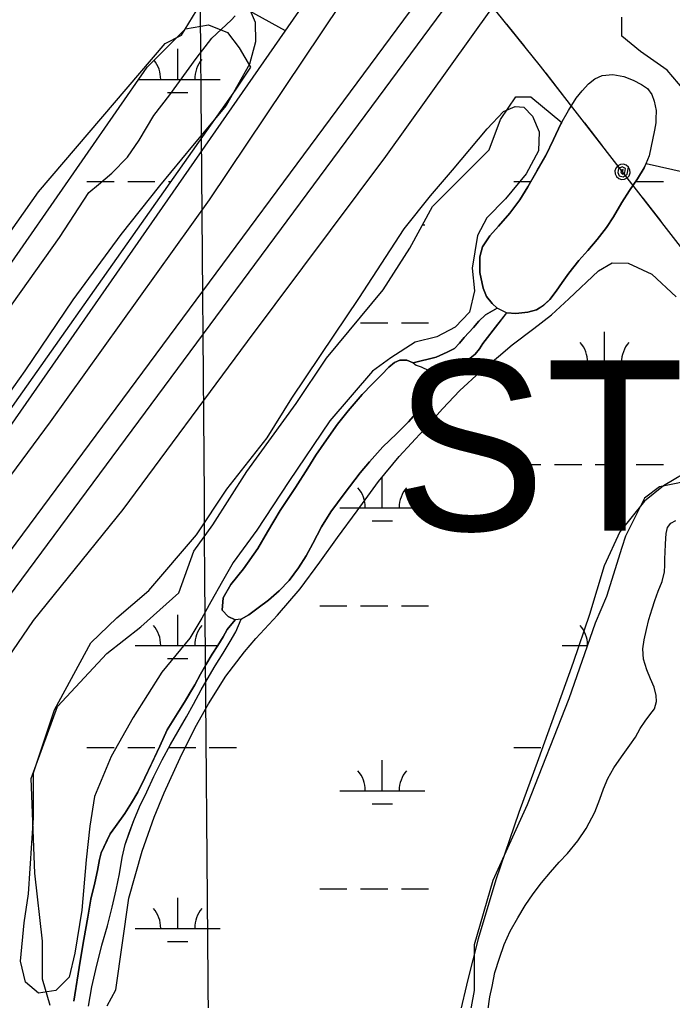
# Model space of a CAD drawing. Extents: x 3535183 to 3573198, y 534952 to 560562.
# Drawn here: x 3560164 to 3560931, y 552843 to 553996 of the extents above; entities that cross this region are included whole.
import ezdxf

# ---------------------------------------------------------------- set-up
doc = ezdxf.new("R2010")
doc.units = 0
for name, color, linetype in [('V-GRID-MAJR', 7, 'Continuous'), ('V-LEVE-TOET', 7, 'Continuous'), ('V-ROAD-CNTR', 7, 'Continuous'), ('V-SITE-VEGE', 7, 'Continuous'), ('V-SURV-LINE', 7, 'Continuous'), ('V-TOPO-GNAM-IDEN', 7, 'Continuous'), ('V-TOPO-SHOR', 7, 'Continuous'), ('V-UTIL-LINE', 7, 'Continuous'), ('V-WETL-SWMP', 7, 'Continuous')]:
    doc.layers.add(name, color=color, linetype=linetype)

msp = doc.modelspace()

# ---------------------------------------------------------------- linework, layer by layer
at = {"layer": 'V-GRID-MAJR'}
msp.add_spline([(3560480.4390000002, 540512.311), (3560433.741, 546570.077), (3560387.018, 552630.928), (3560340.296, 558691.794), (3560340.272, 558694.862)], degree=3, dxfattribs=at)
at = {"layer": 'V-LEVE-TOET'}
for points in [[(3559654.911, 551232.906), (3559719.89, 551599.699), (3559773.955, 551914.196), (3559811.591, 552131.458), (3559830.1180000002, 552252.839), (3559891.048, 552612.937), (3559962.3200000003, 553055.526), (3559982.843, 553163.351), (3559990.748, 553188.349), (3559996.157, 553202.406), (3560001.117, 553215.796), (3560006.08, 553229.184), (3560012.84, 553246.367), (3560019.59, 553260.867), (3560027.469, 553278.2660000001), (3560037.822, 553300.129), (3560043.8880000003, 553309.939), (3560052.647, 553323.984), (3560069.943, 553350.96), (3560087.447, 553373.468), (3560106.2970000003, 553397.536), (3560200.113, 553523.678), (3560386.887, 553784.46), (3560541.607, 554015.409)], [(3560719.49, 554010.781), (3560594.003, 553835.365), (3560431.2830000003, 553617.849), (3560285.167, 553420.609), (3560179.49, 553290.034), (3560137.279, 553228.51), (3560116.379, 553192.611), (3560106.923, 553171.193), (3560099.923, 553149.5430000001), (3560094.261, 553126.325), (3560089.261, 553101.7660000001), (3560084.025, 553072.961), (3560066.275, 552976.946), (3560026.722, 552710.084)]]:
    msp.add_lwpolyline(points, dxfattribs=at)
at = {"layer": 'V-ROAD-CNTR'}
for points in [[(3561852.632256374, 555848.059277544), (3560733.598494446, 554353.800266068), (3560047.7458661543, 553368.835236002)], [(3560393.8532712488, 554026.5990079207), (3560394.6512755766, 554026.4318711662), (3560397.6144041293, 554025.6415979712), (3560400.5388964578, 554024.6921699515), (3560403.4086431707, 554023.5887265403), (3560405.9708759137, 554022.4434367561), (3560475.734916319, 553983.4778432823)]]:
    msp.add_lwpolyline(points, dxfattribs=at)
msp.add_arc((3564947.9642276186, 557462.1272903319), 5230.853957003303, 211.42100390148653, 243.78135945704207, dxfattribs=at)
at = {"layer": 'V-SITE-VEGE'}
for points in [[(3560433.5870000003, 554009.712), (3560440.626, 553993.256), (3560440.923, 553970.474), (3560434.112, 553943.981), (3560406.312, 553895.525), (3560366.9390000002, 553847.854), (3560327.941, 553800.932), (3560282.56, 553743.947), (3560226.2830000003, 553666.831), (3560169.608, 553583.367), (3560136.2120000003, 553536.425), (3560096.808, 553480.539), (3560060.034, 553428.006), (3560018.761, 553370.631), (3559995.107, 553333.366), (3559974.444, 553297.21), (3559951.879, 553250.231), (3559937.949, 553216.667), (3559920.1890000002, 553155.481), (3559887.8710000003, 552985.665), (3559808.642, 552526.206), (3559671.4450000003, 551710.291), (3559537.069, 550845.0700000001)], [(3559524.96, 551351.518), (3559656.179, 552167.081), (3559823.5700000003, 553187.5480000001), (3559839.489, 553255.839), (3559849.682, 553289.0430000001), (3559867.019, 553335.666), (3559884.6890000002, 553370.336), (3559912.836, 553411.696), (3559964.2290000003, 553479.493), (3560185.63, 553793.943), (3560334.853, 553968.2170000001), (3560353.935, 553978.238), (3560371.207, 554006.187)], [(3560266.4280000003, 552836.873), (3560276.578, 552855.885), (3560291.878, 552963.761), (3560307.75, 553018.979), (3560321.703, 553058.895), (3560333.75, 553087.235), (3560352.562, 553128.625), (3560370.233, 553164.045), (3560385.64, 553192.003), (3560406.29, 553224.422), (3560428.048, 553253.107), (3560441.544, 553268.745), (3560467.0330000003, 553296.297), (3560493.651, 553327.203), (3560516.538, 553358.497), (3560537.5500000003, 553387.556), (3560560.437, 553418.8470000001), (3560585.576, 553453.495), (3560609.949, 553482.917), (3560638.811, 553514.1900000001), (3560660.9280000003, 553538.762), (3560681.166, 553560.354), (3560705.142, 553582.308), (3560726.863, 553600.534), (3560742.969, 553613.9230000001), (3560768.427, 553633.258), (3560789.022, 553649.247), (3560809.627, 553668.224), (3560844.47, 553700.9720000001), (3560860.561, 553710.626), (3560879.232, 553710.1900000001), (3560907.196, 553697.025), (3560935.489, 553670.4130000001)], [(3560956.473, 553469.4230000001), (3560920.921, 553448.254), (3560898.455, 553430.404), (3560869.576, 553394.277), (3560851.142, 553354.378), (3560833.769, 553296.926), (3560814.534, 553240.598), (3560800.2060000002, 553200.313), (3560773.818, 553127.206), (3560750.825, 553064.1680000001), (3560723.666, 552985.085), (3560702.893, 552915.693), (3560690.781, 552867.931), (3560680.933, 552826.51)]]:
    msp.add_lwpolyline(points, dxfattribs=at)
msp.add_lwpolyline([(3560363.878, 553269.175), (3560330.882, 553229.202), (3560297.185, 553176.0920000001), (3560271.396, 553130.182), (3560251.52, 553082.934), (3560246.142, 553048.1240000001), (3560242.063, 553008.711), (3560236.6010000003, 552949.587), (3560228.542, 552899.0160000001), (3560221.8710000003, 552870.782), (3560206.0470000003, 552855.066), (3560185.665, 552851.85), (3560170.596, 552865.0430000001), (3560164.765, 552889.38), (3560168.863, 552934.706), (3560174.239, 552968.861), (3560179.805, 553058.213), (3560179.988, 553110.783), (3560204.558, 553184.955), (3560247.545, 553263.662), (3560277.876, 553293.129), (3560315.4420000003, 553325.198), (3560371.5270000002, 553390.72), (3560407.199, 553444.482), (3560454.721, 553504.773), (3560483.796, 553551.33), (3560533.3370000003, 553625.417), (3560562.401, 553668.687), (3560615.913, 553750.6460000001), (3560646.934, 553789.31), (3560672.665, 553819.448), (3560713.576, 553867.935), (3560732.702, 553888.241), (3560746.524, 553894.106), (3560756.379, 553893.416), (3560766.856, 553882.867), (3560774.6780000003, 553864.439), (3560773.943, 553842.0970000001), (3560759.392, 553815.205), (3560734.977, 553785.718), (3560713.213, 553763.452), (3560701.97, 553742.462), (3560695.924, 553704.367), (3560698.4590000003, 553677.415), (3560692.4590000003, 553652.4670000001), (3560675.968, 553634.78), (3560654.247, 553623.684), (3560628.596, 553617.2), (3560600.274, 553598.899), (3560578.535, 553583.203), (3560528.389, 553524.8910000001), (3560480.171, 553453.43), (3560442.517, 553396.389), (3560414.785, 553358.37), (3560402.222, 553336.071), (3560388.339, 553311.804), (3560377.759, 553292.785)], close=True, dxfattribs=at)
at = {"layer": 'V-SURV-LINE'}
for points in [[(3560065.148803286, 553253.9603616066), (3560835.069346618, 554292.9834652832)], [(3560859.1623466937, 554275.1081283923), (3560089.241803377, 553236.0850247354)]]:
    msp.add_lwpolyline(points, dxfattribs=at)
at = {"layer": 'V-TOPO-SHOR'}
for points in [[(3560146.216, 553649.909), (3560210.628, 553740.297), (3560244.934, 553792.98), (3560256.495, 553802.393), (3560272.219, 553815.9400000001), (3560290.498, 553834.554), (3560304.17, 553854.5650000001), (3560321.335, 553883.7880000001), (3560340.094, 553908.164), (3560371.367, 553950.711), (3560389.664, 553974.627), (3560412.565, 553995.761), (3560416.964, 554001.047)], [(3560910.208, 553866.6140000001), (3560904.007, 553836.135), (3560897.988, 553822.008), (3560890.0270000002, 553809.317), (3560880.637, 553795.589), (3560871.894, 553781.4720000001), (3560861.843, 553764.636), (3560853.6240000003, 553752.202), (3560842.805, 553738.094), (3560831.86, 553725.0210000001), (3560821.307, 553713.245), (3560809.576, 553698.229), (3560801.6210000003, 553687.354), (3560794.707, 553677.256), (3560787.017, 553667.546), (3560779.466, 553660.1730000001), (3560771.532, 553655.399), (3560761.1380000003, 553652.319), (3560747.1180000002, 553650.939), (3560736.0870000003, 553651.754), (3560725.073, 553657.1140000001), (3560719.1240000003, 553662.584), (3560712.662, 553671.042), (3560708.671, 553680.659), (3560704.841, 553699.233), (3560704.642, 553717.403), (3560708.056, 553729.332), (3560716.666, 553742.4130000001), (3560726.568, 553753.671), (3560740.247, 553768.938), (3560751.982, 553784.733), (3560761.376, 553799.886), (3560772.214, 553818.928), (3560782.268, 553836.805), (3560791.414, 553855.333), (3560800.173, 553873.735), (3560809.183, 553889.6680000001), (3560818.186, 553904.0430000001), (3560824.964, 553912.845), (3560832.651, 553920.996), (3560839.937, 553926.944), (3560848.645, 553930.806), (3560861.239, 553931.804), (3560874.211, 553929.553), (3560885.227, 553925.103), (3560894.9450000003, 553920.138), (3560901.807, 553915.442), (3560906.975, 553908.286), (3560909.934, 553900.361), (3560912.105, 553889.709), (3560911.9390000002, 553879.328), (3560911.664, 553875.045), (3560910.208, 553866.6140000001)], [(3560626.4760000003, 553592.95), (3560653.3910000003, 553599.485), (3560666.273, 553605.289), (3560674.862, 553609.936), (3560680.73, 553616.152), (3560686.208, 553622.758), (3560691.685, 553628.587), (3560697.161, 553634.416), (3560703.813, 553641.797), (3560711.632, 553649.176), (3560725.073, 553657.1140000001)], [(3560736.0870000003, 553651.754), (3560726.015, 553638.215), (3560708.4, 553615.6680000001), (3560704.483, 553609.446), (3560699.393, 553603.227), (3560687.669, 553593.523), (3560677.13, 553588.491), (3560646.6920000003, 553578.071)], [(3560635.815, 553588.241), (3560644.765, 553583.924), (3560646.6920000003, 553578.071), (3560645.859, 553561.703), (3560638, 553543.022), (3560620.787, 553523.5920000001), (3560606.707, 553509.608), (3560590.6750000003, 553494.074), (3560575.026, 553476.589), (3560564.0700000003, 553463.764), (3560545.2770000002, 553438.883), (3560529.616, 553417.889), (3560518.643, 553399.997), (3560508.446, 553380.5430000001), (3560500.6, 553366.148), (3560491.589, 553351.759), (3560480.626, 553336.985), (3560468.893, 553324.942), (3560456.384, 553314.072), (3560444.27, 553304.759), (3560433.329, 553296.61), (3560423.96, 553291.576), (3560416.9390000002, 553290.821), (3560408.77, 553294.745), (3560401.778, 553302.175), (3560402.997, 553316.591), (3560412.014, 553332.54), (3560426.886, 553350.809), (3560443.725, 553374.526), (3560455.096, 553394.365), (3560469.991, 553419.259), (3560488.011, 553446.481), (3560502.507, 553469.0380000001), (3560511.913, 553484.205), (3560524.447, 553502.481), (3560537.37, 553520.756), (3560549.895, 553536.693), (3560566.329, 553555.736), (3560578.062, 553567.78), (3560589.012, 553578.655), (3560597.6180000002, 553587.979), (3560604.262, 553593.415), (3560610.897, 553596.12), (3560619.0810000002, 553596.091), (3560626.4760000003, 553592.95), (3560629.974, 553590.21), (3560635.815, 553588.241)], [(3560839.97, 553064.527), (3560845.897, 553079.961), (3560850.026, 553092.079), (3560855.43, 553104.1950000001), (3560862.498, 553116.941), (3560871.3540000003, 553129.684), (3560881.36, 553143.3150000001), (3560887.6520000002, 553152.7440000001), (3560893.433, 553163.197), (3560899.082, 553171.609), (3560904.7260000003, 553179.125), (3560910.37, 553186.258), (3560912.699, 553194.933), (3560912.2090000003, 553201.833), (3560909.69, 553211.803), (3560905.379, 553221.395), (3560901.201, 553232.137), (3560897.412, 553244.54), (3560896.558, 553256.547), (3560897.8710000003, 553267.2710000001), (3560900.595, 553279.395), (3560903.7, 553291.134), (3560907.319, 553303.893), (3560910.544, 553313.715), (3560914.413, 553324.686), (3560919.3030000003, 553335.907), (3560921.769, 553347.395), (3560922.179, 553354.927), (3560922.4590000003, 553362.718), (3560922.74, 553369.996), (3560923.029, 553380.085), (3560923.836, 553392.3420000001), (3560925.521, 553399.49), (3560929.242, 553404.585), (3560935.255, 553407.63)], [(3560244.782, 552836.621), (3560248.366, 552859.215), (3560253.114, 552879.855), (3560260.224, 552908.283), (3560266.927, 552931.255), (3560272.457, 552953.062), (3560277.204, 552973.313), (3560281.165, 552992.398), (3560284.348, 553011.486), (3560287.907, 553026.674), (3560292.63, 553040.299), (3560297.7460000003, 553055.0920000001), (3560304.426, 553071.05), (3560313.061, 553088.558), (3560321.306, 553106.46), (3560331.116, 553126.303), (3560340.92, 553144.198), (3560351.504, 553162.481), (3560359.739, 553176.8740000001), (3560367.972, 553191.656), (3560376.9930000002, 553208.385), (3560384.0500000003, 553220.832), (3560393.4590000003, 553236.78), (3560402.861, 553251.56), (3560411.092, 553265.174), (3560417.759, 553276.843), (3560423.96, 553291.576)], [(3560337.082, 553161.3690000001), (3560350.785, 553183.5160000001), (3560357.31, 553193.876), (3560362.921, 553203.332), (3560369.577, 553214.34), (3560376.239, 553226.778), (3560382.7660000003, 553238.0480000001), (3560390.207, 553250.481), (3560396.73, 553260.584), (3560402.994, 553270.947), (3560407.566, 553279.626), (3560416.9390000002, 553290.821)], [(3560227.2660000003, 552842.534), (3560231.245, 552867.073), (3560234.829, 552889.667), (3560239.204, 552914.986), (3560243.967, 552941.084), (3560247.5470000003, 552962.508), (3560251.899, 552981.591), (3560255.065, 552996.001), (3560257.449, 553009.243), (3560259.424, 553017.034), (3560265.312, 553029.486), (3560270.022, 553039.214), (3560276.287, 553047.7660000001), (3560287.254, 553063.319), (3560295.089, 553075.764), (3560302.538, 553088.212), (3560310.7770000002, 553104.942), (3560319.414, 553123.233), (3560328.443, 553142.3), (3560337.082, 553161.3690000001)], [(3560777.367, 552981.724), (3560787.754, 552994.205), (3560798.011, 553005.919), (3560807.753, 553016.104), (3560820.061, 553030.876), (3560829.818, 553045.659), (3560839.97, 553064.527)], [(3560714.149, 552830.723), (3560716.633, 552847.574), (3560719.228, 552859.696), (3560722.603, 552876.033), (3560727.897, 552893.001), (3560733.5700000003, 552909.073), (3560740.392, 552924.759), (3560749.3850000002, 552940.312), (3560758.2490000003, 552954.9670000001), (3560767.6180000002, 552968.857), (3560777.367, 552981.724)]]:
    msp.add_lwpolyline(points, dxfattribs=at)
at = {"layer": 'V-UTIL-LINE'}
for points in [[(3562105.787750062, 552210.809552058), (3561772.9414157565, 552658.0546575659), (3560776.1274093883, 553941.5310906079), (3560567.7188262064, 554200.24457318), (3560322.7713161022, 554504.6309644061), (3559924.3161130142, 554617.602738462), (3559434.9460917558, 554801.2673711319)], [(3560736.1084894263, 553991.2079912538), (3560757.4384467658, 553964.7310442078)], [(3560782.3883968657, 553933.4691067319), (3560803.243355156, 553906.6161604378)], [(3560827.778306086, 553875.02522362), (3560848.6332643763, 553848.1722773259)], [(3560872.558216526, 553817.3693389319), (3560873.422214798, 553820.1133334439), (3560871.2032192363, 553819.4133348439), (3560870.4452207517, 553816.774340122), (3560872.48621667, 553814.674344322), (3560875.265211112, 553816.6293404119), (3560875.963209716, 553821.264331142), (3560872.1802172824, 553823.2373271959), (3560867.6832262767, 553821.3843309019), (3560866.88622787, 553816.8753399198), (3560868.797224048, 553812.834348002), (3560873.504214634, 553811.7813501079), (3560878.043205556, 553814.8973438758), (3560879.66620231, 553822.8893278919), (3560877.012207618, 553825.189323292), (3560873.680214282, 553826.2993210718), (3560870.177221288, 553826.048321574), (3560867.037227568, 553824.4773247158), (3560864.737232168, 553821.823330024), (3560863.628234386, 553818.4913366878), (3560863.878233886, 553814.988343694), (3560865.450230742, 553811.8483499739), (3560868.103225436, 553809.548354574), (3560871.435218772, 553808.439356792), (3560874.9382117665, 553808.689356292), (3560878.0782054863, 553810.261353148), (3560880.378200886, 553812.914347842), (3560881.4881986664, 553816.246341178), (3560881.237199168, 553819.749334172), (3560879.66620231, 553822.8893278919)], [(3560896.477168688, 553786.569400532), (3560917.332126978, 553759.7164542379)]]:
    msp.add_lwpolyline(points, dxfattribs=at)
at = {"layer": 'V-WETL-SWMP'}
for p, q in [((3560349.522674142, 553926.0913181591), (3560349.522674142, 553962.0913181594)), ((3560303.5017001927, 553926.0913181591), (3560399.522674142, 553926.0913181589)), ((3560337.522674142, 553910.6603181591), (3560361.522674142, 553910.6603181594)), ((3560242.678674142, 553806.0203181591), (3560274.678674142, 553806.0203181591)), ((3560290.678674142, 553806.0203181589), (3560322.678674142, 553806.0203181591)), ((3560338.678674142, 553806.0203181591), (3560341.1712361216, 553806.0203181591)), ((3560744.586674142, 553806.0203181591), (3560764.8481677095, 553806.0203181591)), ((3560888.586674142, 553806.0203181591), (3560920.586674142, 553806.0203181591)), ((3560637.3911617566, 553755.2783181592), (3560639.9946741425, 553755.2783181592)), ((3560564.586674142, 553639.8463181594), (3560596.586674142, 553639.8463181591)), ((3560612.586674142, 553639.8463181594), (3560644.586674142, 553639.8463181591)), ((3560851.4306741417, 553593.4163181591), (3560851.4306741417, 553629.4163181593)), ((3560801.430674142, 553593.4163181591), (3560901.4306741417, 553593.4163181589)), ((3560839.4306741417, 553577.9853181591), (3560863.4306741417, 553577.9853181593)), ((3560744.586674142, 553473.3453181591), (3560776.586674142, 553473.3453181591)), ((3560792.586674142, 553473.3453181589), (3560824.586674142, 553473.3453181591)), ((3560840.586674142, 553473.3453181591), (3560872.586674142, 553473.3453181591)), ((3560888.586674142, 553473.3453181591), (3560920.586674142, 553473.3453181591)), ((3560589.994674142, 553422.6033181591), (3560589.994674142, 553458.6033181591)), ((3560539.994674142, 553422.6033181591), (3560639.9946741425, 553422.6033181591)), ((3560577.994674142, 553407.1723181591), (3560601.994674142, 553407.1723181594)), ((3560516.586674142, 553307.1713181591), (3560548.5866741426, 553307.1713181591)), ((3560564.586674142, 553307.1713181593), (3560596.586674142, 553307.1713181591)), ((3560612.586674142, 553307.1713181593), (3560644.586674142, 553307.1713181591)), ((3560349.522674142, 553260.7413181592), (3560349.522674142, 553296.7413181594)), ((3560299.5226741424, 553260.7413181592), (3560396.824116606, 553260.7413181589)), ((3560801.430674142, 553260.7413181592), (3560831.250146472, 553260.7413181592)), ((3560337.522674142, 553245.3103181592), (3560361.522674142, 553245.3103181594)), ((3560242.678674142, 553140.6703181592), (3560274.678674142, 553140.6703181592)), ((3560290.678674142, 553140.6703181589), (3560322.678674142, 553140.6703181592)), ((3560338.9863152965, 553140.6703181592), (3560370.678674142, 553140.6703181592)), ((3560386.678674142, 553140.6703181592), (3560418.678674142, 553140.6703181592)), ((3560744.586674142, 553140.6703181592), (3560776.586674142, 553140.6703181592)), ((3560589.994674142, 553089.9283181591), (3560589.994674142, 553125.9283181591)), ((3560539.994674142, 553089.9283181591), (3560639.9946741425, 553089.9283181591)), ((3560577.994674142, 553074.4973181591), (3560601.994674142, 553074.4973181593)), ((3560516.586674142, 552974.4963181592), (3560548.5866741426, 552974.4963181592)), ((3560564.586674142, 552974.4963181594), (3560596.586674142, 552974.4963181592)), ((3560612.586674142, 552974.4963181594), (3560644.586674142, 552974.4963181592)), ((3560349.522674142, 552928.0663181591), (3560349.522674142, 552964.0663181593)), ((3560299.5226741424, 552928.0663181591), (3560399.522674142, 552928.0663181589)), ((3560337.522674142, 552912.6353181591), (3560361.522674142, 552912.6353181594))]:
    msp.add_line(p, q, dxfattribs=at)
for points in [[(3560951.703, 553905.675), (3560924.995, 553936.834), (3560893.836, 553959.091), (3560871.58, 553976.8960000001), (3560871.58, 553999.152)], [(3559525.989, 551285.186), (3559697.02, 552239.356), (3559769.032, 552729.943), (3559881.552, 553324.049), (3559985.071, 553468.074), (3560313.629, 553940.658), (3560358.637, 553985.666), (3560385.642, 553990.167), (3560408.146, 553981.166), (3560421.648, 553963.162), (3560435.151, 553940.658), (3560417.148, 553913.654), (3560039.08, 553378.058), (3559989.572, 553306.046), (3559962.5670000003, 553252.036), (3559940.063, 553153.018), (3559859.048, 552590.4180000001), (3559809.54, 552329.372), (3559782.535, 552216.852), (3559764.532, 552171.844), (3559755.5300000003, 552131.337), (3559755.5300000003, 552045.821), (3559607.004, 551186.169)], [(3560199.432, 552837.361), (3560190.529, 552868.52), (3560190.529, 552913.033), (3560181.627, 552993.156), (3560177.1750000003, 553104.439), (3560208.335, 553189.014), (3560266.202, 553251.332), (3560306.2630000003, 553282.492), (3560350.7770000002, 553322.553), (3560368.582, 553371.518), (3560390.838, 553402.677), (3560430.9, 553464.995), (3560488.767, 553545.1190000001), (3560524.378, 553598.535), (3560591.147, 553678.658), (3560622.306, 553727.622), (3560649.014, 553776.587), (3560689.076, 553816.649), (3560715.784, 553843.357), (3560729.1380000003, 553878.9670000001), (3560746.943, 553905.675), (3560764.748, 553905.675), (3560801.0840000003, 553875.345), (3560800.173, 553873.734), (3560791.415, 553855.334), (3560782.268, 553836.805), (3560761.377, 553799.886), (3560751.981, 553784.733), (3560740.247, 553768.939), (3560726.568, 553753.67), (3560716.666, 553742.412), (3560708.056, 553729.332)], [(3560313.06, 553088.558), (3560321.305, 553106.459), (3560331.115, 553126.303), (3560340.919, 553144.198), (3560359.738, 553176.8740000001), (3560367.972, 553191.656), (3560376.9930000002, 553208.385), (3560384.0500000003, 553220.833), (3560393.458, 553236.781), (3560402.862, 553251.56), (3560411.093, 553265.174), (3560417.758, 553276.844), (3560423.9590000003, 553291.576), (3560433.33, 553296.611), (3560444.27, 553304.759), (3560456.384, 553314.072), (3560468.892, 553324.943), (3560480.626, 553336.985), (3560491.588, 553351.759), (3560500.6010000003, 553366.149), (3560508.4450000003, 553380.544), (3560518.644, 553399.997), (3560529.617, 553417.888), (3560545.278, 553438.882), (3560564.0700000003, 553463.763), (3560575.0270000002, 553476.588), (3560590.676, 553494.074), (3560606.708, 553509.609), (3560620.786, 553523.593), (3560638.001, 553543.022), (3560645.859, 553561.704), (3560646.693, 553578.071), (3560677.129, 553588.492), (3560687.669, 553593.523), (3560699.394, 553603.227), (3560704.482, 553609.446), (3560708.4, 553615.669), (3560726.015, 553638.215), (3560736.574, 553651.719), (3560747.117, 553650.939), (3560761.139, 553652.319), (3560771.532, 553655.399), (3560779.465, 553660.174), (3560787.018, 553667.547), (3560794.708, 553677.255), (3560801.6210000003, 553687.355), (3560809.575, 553698.23), (3560821.306, 553713.246), (3560831.859, 553725.0210000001), (3560842.805, 553738.093), (3560853.625, 553752.203), (3560861.843, 553764.635), (3560871.894, 553781.473), (3560880.637, 553795.59), (3560890.028, 553809.316), (3560897.988, 553822.008), (3560900.262, 553827.346), (3560947.252, 553816.649)], [(3560708.056, 553729.332), (3560704.642, 553717.403), (3560704.84, 553699.233), (3560708.671, 553680.66), (3560712.662, 553671.042), (3560719.123, 553662.584), (3560725.074, 553657.113)], [(3560725.074, 553657.113), (3560711.632, 553649.176), (3560703.812, 553641.797), (3560697.161, 553634.415), (3560686.2090000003, 553622.759), (3560680.73, 553616.152), (3560674.863, 553609.936), (3560666.273, 553605.2880000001), (3560653.392, 553599.485), (3560626.477, 553592.95), (3560619.082, 553596.0920000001), (3560610.897, 553596.12), (3560604.262, 553593.414), (3560597.6180000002, 553587.98), (3560589.012, 553578.655), (3560578.062, 553567.779), (3560566.329, 553555.736), (3560549.896, 553536.694), (3560537.37, 553520.756), (3560524.446, 553502.482), (3560511.913, 553484.206), (3560502.507, 553469.037), (3560488.011, 553446.48), (3560469.99, 553419.259), (3560455.096, 553394.365), (3560443.7260000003, 553374.526), (3560426.887, 553350.808), (3560412.014, 553332.54), (3560402.9960000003, 553316.59), (3560401.778, 553302.174), (3560408.769, 553294.745), (3560416.94, 553290.8200000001), (3560407.566, 553279.626), (3560402.994, 553270.946), (3560396.7290000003, 553260.584), (3560390.2060000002, 553250.482), (3560382.7660000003, 553238.0480000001), (3560376.239, 553226.778), (3560369.578, 553214.341), (3560357.309, 553193.876), (3560350.784, 553183.515), (3560337.082, 553161.368), (3560328.443, 553142.3), (3560310.778, 553104.943), (3560302.537, 553088.212), (3560295.09, 553075.765), (3560287.253, 553063.319), (3560276.287, 553047.7660000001), (3560270.022, 553039.213), (3560259.424, 553017.033), (3560257.449, 553009.2440000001), (3560255.066, 552996.001), (3560251.899, 552981.591), (3560247.548, 552962.508), (3560243.968, 552941.083), (3560239.203, 552914.986), (3560234.83, 552889.667), (3560227.2660000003, 552842.533)], [(3561196.525, 553469.447), (3561169.8170000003, 553482.8), (3561143.11, 553487.252), (3561089.694, 553487.252), (3561054.083, 553473.898), (3561027.376, 553456.093), (3560996.216, 553456.093), (3560960.606, 553456.093), (3560916.093, 553447.1900000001), (3560898.288, 553433.836), (3560876.031, 553389.323), (3560871.58, 553375.969), (3560853.775, 553318.102), (3560840.421, 553286.943), (3560809.261, 553197.917), (3560760.2970000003, 553073.28), (3560720.235, 552984.254), (3560697.9790000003, 552908.581), (3560697.9790000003, 552855.166), (3560680.173, 552757.237)], [(3560244.7830000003, 552836.621), (3560248.367, 552859.214), (3560253.114, 552879.855), (3560260.225, 552908.283), (3560266.9280000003, 552931.255), (3560272.458, 552953.063), (3560277.204, 552973.314), (3560281.165, 552992.398), (3560284.348, 553011.485), (3560287.907, 553026.6730000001), (3560297.7460000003, 553055.0920000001), (3560304.426, 553071.049), (3560313.06, 553088.558)]]:
    msp.add_lwpolyline(points, dxfattribs=at)
for centre, radius, start, end in [((3560294.2797380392, 553926.5661213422), 35.24628790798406, 359.2281799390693, 38.94558176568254), ((3560404.765610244, 553926.5661213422), 35.24628790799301, 139.2281769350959, 180.77183526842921), ((3560796.187738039, 553593.8911213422), 35.24628790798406, 359.2281799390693, 40.771838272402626), ((3560906.6736102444, 553593.8911213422), 35.24628790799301, 139.2281769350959, 180.77183526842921), ((3560534.7517380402, 553423.0781213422), 35.24628790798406, 359.2281799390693, 40.771838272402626), ((3560645.2376102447, 553423.0781213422), 35.24628790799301, 139.2281769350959, 180.77183526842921), ((3560294.2797380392, 553261.2161213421), 35.24628790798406, 359.2281799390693, 40.771838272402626), ((3560404.765610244, 553261.2161213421), 35.24628790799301, 139.2281769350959, 180.77183526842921), ((3560796.187738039, 553261.2161213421), 35.24628790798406, 0.08200814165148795, 40.771838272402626), ((3560534.7517380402, 553090.4031213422), 35.24628790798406, 359.2281799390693, 40.771838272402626), ((3560645.2376102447, 553090.4031213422), 35.24628790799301, 139.2281769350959, 180.77183526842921), ((3560294.2797380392, 552928.5411213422), 35.24628790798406, 359.2281799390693, 40.771838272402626), ((3560404.765610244, 552928.5411213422), 35.24628790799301, 139.2281769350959, 180.77183526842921)]:
    msp.add_arc(centre, radius, start, end, dxfattribs=at)

# ---------------------------------------------------------------- texts
at = {"layer": 'V-TOPO-GNAM-IDEN'}
msp.add_text('ST.', height=199.99959800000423, rotation=359.97625735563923, dxfattribs=at).set_placement((3560603.7110590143, 553395.8837249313))

doc.saveas('drawing.dxf')
